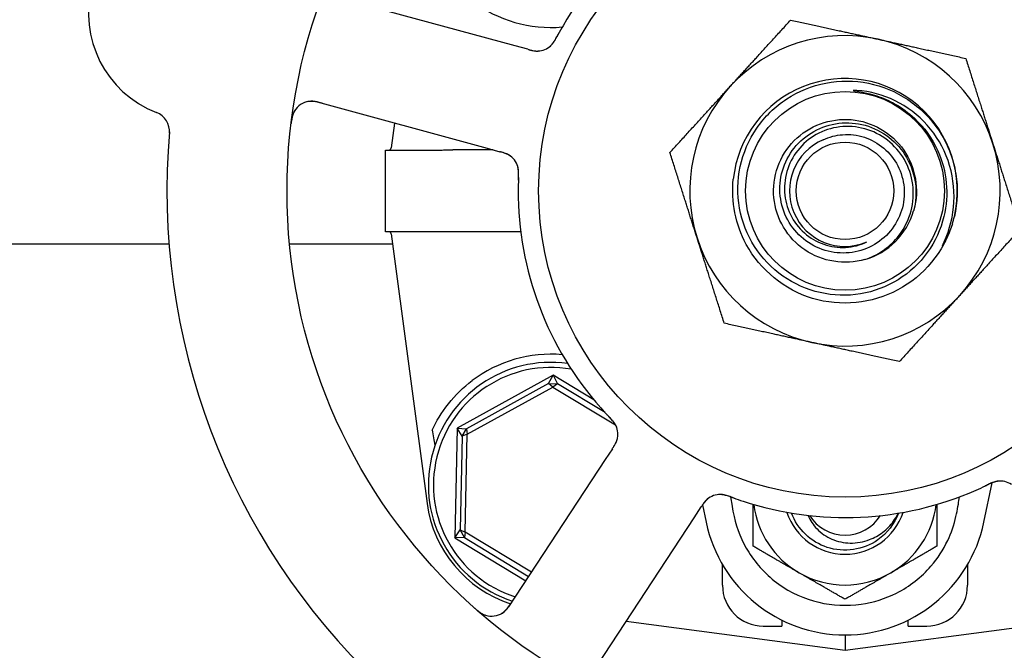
# Model space of a CAD drawing. Header units: inches. Extents: x 5 to 1128, y -85 to 748.
# Tile 661 of 693: x 736.96 to 739.97, y 611.17 to 613.1. Entities that reach past the tile are written whole.
import ezdxf

# ---------------------------------------------------------------- set-up
doc = ezdxf.new("R2010")
doc.units = ezdxf.units.IN
doc.header["$LTSCALE"] = 32
doc.header["$MEASUREMENT"] = 0
doc.layers.add('Visible (ANSI)', color=7, linetype='Continuous', lineweight=30)

msp = doc.modelspace()

# ---------------------------------------------------------------- linework, layer by layer
at = {"layer": 'Visible (ANSI)'}
for p, q in [((738.47571, 613.02096), (737.95539, 613.1629)), ((738.51418, 613.01047), (738.47571, 613.02096)), ((737.86986, 612.84935), (738.39018, 612.70742)), ((738.10611, 612.78491), (738.09602, 612.70906)), ((738.07847, 612.70228), (738.25208, 612.70228)), ((738.07847, 612.45228), (738.07847, 612.70228)), ((738.408, 612.70256), (738.28418, 612.70256)), ((738.39018, 612.70742), (738.42868, 612.69692)), ((738.25208, 612.45228), (738.07847, 612.45228)), ((738.09602, 612.4455), (738.20583, 611.62062)), ((738.4926, 612.452), (738.28418, 612.452)), ((736.78063, 612.41524), (737.41606, 612.41524)), ((737.78493, 612.41524), (738.10004, 612.41524)), ((738.59152, 612.0128), (738.29756, 611.85093)), ((738.57747, 611.98722), (738.59152, 612.0128)), ((738.59152, 612.0128), (738.60453, 611.98667)), ((738.71629, 611.93735), (738.59152, 612.0128)), ((738.57747, 611.98722), (738.32669, 611.84913)), ((738.32844, 611.83226), (738.59079, 611.97672)), ((738.57747, 611.98722), (738.60453, 611.98667)), ((738.59079, 611.97672), (738.57747, 611.98722)), ((738.60453, 611.98667), (738.59079, 611.97672)), ((738.59079, 611.97672), (738.78216, 611.861)), ((738.75043, 611.89844), (738.60453, 611.98667)), ((738.29756, 611.85093), (738.29076, 611.51541)), ((738.29756, 611.85093), (738.32669, 611.84913)), ((738.31268, 611.82597), (738.29756, 611.85093)), ((738.31268, 611.82597), (738.32669, 611.84913)), ((738.32669, 611.84913), (738.32844, 611.83226)), ((738.31268, 611.82597), (738.30688, 611.53974)), ((738.32844, 611.83226), (738.31268, 611.82597)), ((738.32237, 611.53282), (738.32844, 611.83226)), ((738.77283, 611.7881), (738.75095, 611.75475)), ((738.75095, 611.75475), (738.45518, 611.30376)), ((739.90964, 611.56273), (739.93508, 611.68345)), ((739.02272, 611.57652), (739.04461, 611.60989)), ((739.0486, 611.61593), (739.05981, 611.56273)), ((738.72695, 611.12553), (739.02272, 611.57652)), ((738.29076, 611.51541), (738.30688, 611.53974)), ((738.31993, 611.51603), (738.29076, 611.51541)), ((738.29076, 611.51541), (738.50788, 611.38412)), ((738.30688, 611.53974), (738.32237, 611.53282)), ((738.31993, 611.51603), (738.30688, 611.53974)), ((738.32237, 611.53282), (738.31993, 611.51603)), ((738.31993, 611.51603), (738.51645, 611.39719)), ((738.52503, 611.41027), (738.32237, 611.53282)), ((739.10972, 611.3701), (739.10972, 611.43331)), ((739.85972, 611.43331), (739.85972, 611.3701)), ((739.48472, 611.17103), (740.31591, 611.28168)), ((738.81524, 611.26015), (739.48472, 611.17103)), ((739.23472, 611.2451), (739.29097, 611.2451)), ((739.29097, 611.26365), (739.29097, 611.2451)), ((739.67847, 611.2451), (739.67847, 611.26365)), ((739.67847, 611.2451), (739.73472, 611.2451)), ((739.48472, 611.21803), (739.48472, 611.17103))]:
    msp.add_line(p, q, dxfattribs=at)
for radius in [1.7075, 0.9375, 0.30408, 0.14917]:
    msp.add_circle((739.48472, 612.57728), radius, dxfattribs=at)
for centre, radius, start, end in [((739.48472, 612.57728), 1, 107.83299, 149.65061), ((737.49493, 613.12007), 0.325, 80.66113, 248.82247), ((738.58472, 613.47728), 0.4, 232.97261, 274.99892), ((739.48472, 612.57728), 0.475, 77.64769, 137.64769), ((738.54214, 613.06762), 0.0625, 272.31583, 312.22862), ((739.48472, 612.57728), 0.475, 17.64769, 77.64769), ((739.48472, 612.57728), 0.475, 137.64769, 197.64769), ((739.48472, 612.57728), 0.34375, 346.81176, 174.08625), ((739.48472, 612.57728), 0.34375, 346.81176, 174.08625), ((737.85341, 612.78906), 0.0625, 74.7418, 172.60325), ((737.35494, 612.75874), 0.0625, 355.1302, 68.82247), ((739.48472, 612.57728), 2.075, 174.99965, 226.48395), ((739.48472, 612.57728), 0.17, 112.97308, 292.97308), ((739.48472, 612.57728), 0.475, 317.64769, 17.64769), ((738.08827, 612.71009), 0.00781, 270, 352.41734), ((738.42371, 612.63349), 0.0625, 17.2706, 58.30345), ((739.48472, 612.57728), 1, 179.83299, 221.65061), ((739.48472, 612.57728), 0.21875, 286.09118, 343.65421), ((739.48472, 612.57728), 0.34375, 342.85926, 346.81176), ((738.08827, 612.44447), 0.00781, 7.58266, 90), ((739.48472, 612.57728), 0.475, 197.64769, 257.64769), ((739.48472, 612.57728), 0.475, 257.64769, 317.64769), ((738.58472, 611.67728), 0.4, 85.00108, 127.02739), ((738.58472, 611.67728), 0.375, 82.17396, 251.65611), ((738.58472, 611.67728), 0.35938, 80.02465, 252.32065), ((738.7271, 611.83235), 0.0625, 344.31583, 24.22862), ((739.48472, 612.57728), 1, 251.83299, 293.65061), ((739.95908, 611.62654), 0.0625, 56.31583, 96.22862), ((739.1034, 611.58557), 0.0625, 89.2706, 130.30345), ((738.57755, 611.6701), 0.375, 187.58266, 251.98149), ((739.48472, 611.65228), 0.2815, 187.18473, 240), ((739.48472, 611.65228), 0.2815, 300, 352.81527), ((739.48472, 611.65228), 0.18733, 198.38115, 341.61885), ((739.48472, 611.65228), 0.12866, 212.48137, 327.51863), ((739.48472, 611.65228), 0.43425, 191.9007, 348.0993), ((739.48472, 611.65228), 0.2815, 240, 300), ((739.23472, 611.3701), 0.125, 180, 270), ((739.73472, 611.3701), 0.125, 270, 0), ((738.40292, 611.33804), 0.0625, 228.88035, 326.7418)]:
    msp.add_arc(centre, radius, start, end, dxfattribs=at)
msp.add_ellipse((737.98677, 614.68711), major_axis=(0.57653, -4.33091), ratio=0.0429148, start_param=5.4224411, end_param=5.4369311, dxfattribs=at)
for points, knots in [([(738.62176, 613.08255), (738.61691, 613.07426), (738.61102, 613.06384), (738.60635, 613.05525), (738.60528, 613.05329), (738.60431, 613.05148), (738.60343, 613.04985)], [0, 0, 0, 0, 0.41999651, 0.41999651, 0.41999651, 0.51583384, 0.51583384, 0.51583384, 0.51583384]), ([(738.5792, 613.0173), (738.57962, 613.01762), (738.58005, 613.01797), (738.58123, 613.01894), (738.58203, 613.01964), (738.5833, 613.02086), (738.58364, 613.02118), (738.58495, 613.02251), (738.58605, 613.02369), (738.5883, 613.02634), (738.58939, 613.02771), (738.59136, 613.03036), (738.5922, 613.03153), (738.59451, 613.0349), (738.59608, 613.03733), (738.59889, 613.04194), (738.60017, 613.04413), (738.60302, 613.04915), (738.60458, 613.05201), (738.6065, 613.05554), (738.60688, 613.05622), (738.60725, 613.05691)], [0.13529988, 0.13529988, 0.13529988, 0.13529988, 0.1504163, 0.1504163, 0.17862375, 0.17862375, 0.18801437, 0.18801437, 0.21370501, 0.21370501, 0.23365386, 0.23365386, 0.24706172, 0.24706172, 0.26969875, 0.26969875, 0.28871804, 0.28871804, 0.31389264, 0.31389264, 0.31994869, 0.31994869, 0.31994869, 0.31994869]), ([(738.58351, 613.02076), (738.58351, 613.02076), (738.58356, 613.02081), (738.58385, 613.02108), (738.5842, 613.02139), (738.58515, 613.0223), (738.58579, 613.02294), (738.58772, 613.025), (738.58912, 613.02662), (738.59151, 613.02976), (738.59249, 613.03114), (738.5942, 613.0337), (738.59493, 613.03483), (738.5968, 613.03785), (738.59796, 613.03985), (738.60029, 613.044), (738.60147, 613.04619), (738.60287, 613.0488), (738.60313, 613.04928), (738.60339, 613.04977)], [0.07093315, 0.07093315, 0.07093315, 0.07093315, 0.07636583, 0.07636583, 0.08666451, 0.08666451, 0.09983227, 0.09983227, 0.12422952, 0.12422952, 0.14000403, 0.14000403, 0.15098747, 0.15098747, 0.16837574, 0.16837574, 0.18725581, 0.18725581, 0.19162474, 0.19162474, 0.19162474, 0.19162474]), ([(738.51434, 613.01042), (738.51528, 613.01017), (738.51623, 613.00991), (738.51806, 613.00941), (738.51896, 613.00917), (738.52159, 613.00847), (738.52326, 613.00804), (738.52597, 613.00739), (738.52705, 613.00714), (738.53118, 613.00624), (738.5338, 613.0058), (738.53782, 613.00531), (738.53986, 613.00517), (738.54289, 613.00513), (738.54372, 613.00515), (738.54493, 613.00518), (738.54539, 613.00521), (738.5456, 613.00522), (738.54562, 613.00522), (738.54562, 613.00522)], [0, 0, 0, 0, 0.00805947, 0.00805947, 0.01607833, 0.01607833, 0.0318321, 0.0318321, 0.04288224, 0.04288224, 0.07619177, 0.07619177, 0.108399, 0.108399, 0.1204764, 0.1204764, 0.12953115, 0.12953115, 0.13163232, 0.13163232, 0.13163232, 0.13163232]), ([(738.52221, 613.00832), (738.52322, 613.00806), (738.52425, 613.00781), (738.5283, 613.00688), (738.53143, 613.00627), (738.53738, 613.00547), (738.54026, 613.00527), (738.54472, 613.00524), (738.54641, 613.00531), (738.54868, 613.00549), (738.54937, 613.00555), (738.55014, 613.00564), (738.55028, 613.00566), (738.55042, 613.00568)], [0.01683363, 0.01683363, 0.01683363, 0.01683363, 0.024996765, 0.024996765, 0.048690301, 0.048690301, 0.071674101, 0.071674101, 0.086017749, 0.086017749, 0.092484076, 0.092484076, 0.093980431, 0.093980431, 0.093980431, 0.093980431]), ([(739.76874, 612.69954), (739.7828, 612.66835), (739.79158, 612.63505), (739.79796, 612.56673), (739.79545, 612.53218), (739.77778, 612.45904), (739.76049, 612.4216), (739.71243, 612.35521), (739.68203, 612.32696), (739.61191, 612.28351), (739.5728, 612.26882), (739.49091, 612.25516), (739.44889, 612.25643), (739.36743, 612.27501), (739.32879, 612.29224), (739.26005, 612.34067), (739.23066, 612.37147), (739.18517, 612.44282), (739.16958, 612.48273), (739.15449, 612.56653), (739.15523, 612.60964), (739.17321, 612.69341), (739.19036, 612.73325), (739.2391, 612.80437), (739.27029, 612.8349), (739.34282, 612.88248), (739.38352, 612.89898), (739.4692, 612.91556), (739.51339, 612.91537), (739.59947, 612.89806), (739.64052, 612.88101), (739.71403, 612.83202), (739.74572, 612.80047), (739.7705, 612.76375)], [-5.0704915, -5.0704915, -5.0704915, -5.0704915, -4.8092414, -4.8092414, -4.5465572, -4.5465572, -4.2346915, -4.2346915, -3.9208419, -3.9208419, -3.6050086, -3.6050086, -3.2871921, -3.2871921, -2.9673924, -2.9673924, -2.64561, -2.64561, -2.321845, -2.321845, -1.9960977, -1.9960977, -1.6683683, -1.6683683, -1.3386572, -1.3386572, -1.0069646, -1.0069646, -0.6732907, -0.6732907, -0.3376357, -0.3376357, 0, 0, 0, 0]), ([(739.52117, 612.88434), (739.51585, 612.88468), (739.51185, 612.88472), (739.50989, 612.88456), (739.50962, 612.88453), (739.50937, 612.88447), (739.50932, 612.88446), (739.50926, 612.88443), (739.50924, 612.88442), (739.50922, 612.8844), (739.50921, 612.88439), (739.5092, 612.88437), (739.5092, 612.88436), (739.5092, 612.88435), (739.50921, 612.88434), (739.50922, 612.88431), (739.50924, 612.8843), (739.50931, 612.88425), (739.50941, 612.88421), (739.50981, 612.88408), (739.5102, 612.884), (739.51205, 612.88363), (739.5146, 612.88327), (739.52826, 612.8813), (739.55252, 612.87802), (739.5823, 612.86803)], [-0.37606241, -0.37606241, -0.37606241, -0.37606241, -0.30741129, -0.30741129, -0.29779295, -0.29779295, -0.29494673, -0.29494673, -0.2937317, -0.2937317, -0.29301265, -0.29301265, -0.29238719, -0.29238719, -0.29165629, -0.29165629, -0.29047649, -0.29047649, -0.28622321, -0.28622321, -0.27736006, -0.27736006, -0.23942142, -0.23942142, 0, 0, 0, 0]), ([(739.78828, 612.42143), (739.80564, 612.45972), (739.81577, 612.50089), (739.82031, 612.58602), (739.81424, 612.62921), (739.78598, 612.70999), (739.76437, 612.7469), (739.70864, 612.80961), (739.6753, 612.83502), (739.60143, 612.87111), (739.56176, 612.88172), (739.52117, 612.88434)], [-1.5992336, -1.5992336, -1.5992336, -1.5992336, -1.2791425, -1.2791425, -0.9499666, -0.9499666, -0.6270496, -0.6270496, -0.3103934, -0.3103934, 0, 0, 0, 0]), ([(739.5823, 612.86803), (739.60188, 612.86145), (739.62073, 612.85303), (739.6597, 612.83075), (739.67927, 612.81633), (739.72732, 612.77145), (739.75168, 612.73738), (739.76874, 612.69954)], [-0.65841937, -0.65841937, -0.65841937, -0.65841937, -0.50117447, -0.50117447, -0.31635325, -0.31635325, 0, 0, 0, 0]), ([(737.88576, 612.84501), (737.88517, 612.84518), (737.88457, 612.84534), (737.8826, 612.84588), (737.88123, 612.84625), (737.87469, 612.84797), (737.86963, 612.84913), (737.86156, 612.85049), (737.85817, 612.85088), (737.8496, 612.85133), (737.84442, 612.85088), (737.84089, 612.85027), (737.84054, 612.85021), (737.84023, 612.85015)], [0, 0, 0, 0, 0.00480624, 0.00480624, 0.01589597, 0.01589597, 0.05833405, 0.05833405, 0.09384638, 0.09384638, 0.15340885, 0.15340885, 0.16065924, 0.16065924, 0.16065924, 0.16065924]), ([(737.80071, 612.82264), (737.80041, 612.82216), (737.80005, 612.82155), (737.79883, 612.81937), (737.79793, 612.81759), (737.79637, 612.81385), (737.79573, 612.81216), (737.79435, 612.808), (737.79361, 612.80538), (737.79241, 612.80038), (737.79191, 612.79797), (737.791, 612.79295), (737.7906, 612.7903), (737.79004, 612.78612), (737.78985, 612.78453), (737.78965, 612.78292)], [0.10313051, 0.10313051, 0.10313051, 0.10313051, 0.11603195, 0.11603195, 0.14472133, 0.14472133, 0.16305354, 0.16305354, 0.18481804, 0.18481804, 0.20320409, 0.20320409, 0.22373688, 0.22373688, 0.23709217, 0.23709217, 0.23709217, 0.23709217]), ([(739.54535, 612.3671), (739.48389, 612.34937), (739.41477, 612.36037), (739.36185, 612.3963), (739.30893, 612.43223), (739.2732, 612.49241), (739.267, 612.55608), (739.2608, 612.61974), (739.28424, 612.68567), (739.32923, 612.73114), (739.37421, 612.7766), (739.43989, 612.80074), (739.50361, 612.79521), (739.56733, 612.78969), (739.62787, 612.75462), (739.66437, 612.7021), (739.70086, 612.64958), (739.71261, 612.58062), (739.69556, 612.51898), (739.69526, 612.51789), (739.69495, 612.5168), (739.69463, 612.51572)], [16.9979155, 16.9979155, 16.9979155, 16.9979155, 17.8752194, 17.8752194, 17.8752194, 18.7524691, 18.7524691, 18.7524691, 19.6296647, 19.6296647, 19.6296647, 20.5068064, 20.5068064, 20.5068064, 21.3838943, 21.3838943, 21.3838943, 22.2609286, 22.2609286, 22.2609286, 22.2764365, 22.2764365, 22.2764365, 22.2764365]), ([(739.41837, 612.7338), (739.43694, 612.74242), (739.45692, 612.74761), (739.49985, 612.75088), (739.52247, 612.74815), (739.56569, 612.73411), (739.58583, 612.72284), (739.62091, 612.69305), (739.63543, 612.67474), (739.65681, 612.63333), (739.66336, 612.61059), (739.66744, 612.56359), (739.66482, 612.53978), (739.65055, 612.49421), (739.63894, 612.47292), (739.60804, 612.43575), (739.58898, 612.42029), (739.54576, 612.39739), (739.52197, 612.39026), (739.47271, 612.38545), (739.44771, 612.38793), (739.39977, 612.40238), (739.37732, 612.41431), (739.33803, 612.44626), (739.32162, 612.46606), (739.29714, 612.51106), (739.2894, 612.53588), (739.2838, 612.58738), (739.28611, 612.61358), (739.30067, 612.6639), (739.31289, 612.68751), (739.34585, 612.72897), (739.36635, 612.74635), (739.4131, 612.77245), (739.43895, 612.78083), (739.49268, 612.78727), (739.52006, 612.78517), (739.57277, 612.77056), (739.59756, 612.75807), (739.64122, 612.72416), (739.6596, 612.70298), (739.68738, 612.65452), (739.69642, 612.62766), (739.70377, 612.5717), (739.7019, 612.54313), (739.69463, 612.51572)], [-4.2480515, -4.2480515, -4.2480515, -4.2480515, -4.0909216, -4.0909216, -3.9177275, -3.9177275, -3.7423694, -3.7423694, -3.5648477, -3.5648477, -3.385163, -3.385163, -3.2033156, -3.2033156, -3.0193061, -3.0193061, -2.8331349, -2.8331349, -2.6448024, -2.6448024, -2.4543091, -2.4543091, -2.2616553, -2.2616553, -2.0668416, -2.0668416, -1.8698684, -1.8698684, -1.6707361, -1.6707361, -1.469445, -1.469445, -1.2659958, -1.2659958, -1.0603886, -1.0603886, -0.8526241, -0.8526241, -0.6427026, -0.6427026, -0.4306244, -0.4306244, -0.2163901, -0.2163901, 0, 0, 0, 0]), ([(739.54535, 612.3671), (739.56458, 612.37338), (739.58284, 612.38229), (739.61619, 612.40482), (739.63115, 612.41827), (739.66189, 612.45489), (739.67545, 612.47944), (739.69218, 612.53202), (739.69534, 612.55949), (739.69087, 612.61372), (739.68344, 612.63995), (739.65904, 612.68771), (739.64243, 612.70884), (739.60228, 612.74322), (739.57922, 612.75625), (739.52973, 612.77253), (739.50384, 612.77575), (739.45265, 612.77203), (739.42785, 612.76526), (739.38262, 612.74269), (739.36257, 612.72723), (739.32985, 612.68972), (739.31738, 612.66813), (739.30164, 612.62172), (739.29839, 612.5974), (739.30145, 612.54926), (739.30759, 612.52591), (739.32841, 612.48326), (739.34275, 612.46431), (739.37766, 612.43331), (739.3978, 612.42144), (739.44116, 612.40632), (739.46391, 612.40307), (739.50899, 612.40555), (739.53089, 612.41112), (739.55108, 612.42076)], [-3.1722778, -3.1722778, -3.1722778, -3.1722778, -3.0186699, -3.0186699, -2.8665315, -2.8665315, -2.6554083, -2.6554083, -2.4471425, -2.4471425, -2.2417348, -2.2417348, -2.0391858, -2.0391858, -1.8394961, -1.8394961, -1.6426663, -1.6426663, -1.4486971, -1.4486971, -1.2575891, -1.2575891, -1.0693429, -1.0693429, -0.8839593, -0.8839593, -0.7014387, -0.7014387, -0.5217818, -0.5217818, -0.3449893, -0.3449893, -0.1710619, -0.1710619, 0, 0, 0, 0]), ([(739.7705, 612.76375), (739.78405, 612.74366), (739.79539, 612.72217), (739.81339, 612.6768), (739.81994, 612.65303), (739.83081, 612.58557), (739.82932, 612.54138), (739.81941, 612.49885)], [-0.70402922, -0.70402922, -0.70402922, -0.70402922, -0.51973951, -0.51973951, -0.33275492, -0.33275492, 0, 0, 0, 0]), ([(738.26655, 612.70238), (738.27071, 612.70245), (738.27515, 612.70252), (738.28071, 612.70255), (738.28141, 612.70255), (738.28247, 612.70256), (738.28285, 612.70256), (738.28346, 612.70256), (738.28369, 612.70256), (738.28401, 612.70256), (738.2841, 612.70256), (738.28418, 612.70256)], [0.027184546, 0.027184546, 0.027184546, 0.027184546, 0.056924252, 0.056924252, 0.061161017, 0.061161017, 0.063446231, 0.063446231, 0.064876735, 0.064876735, 0.065401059, 0.065401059, 0.065401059, 0.065401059]), ([(738.45739, 612.68614), (738.45739, 612.68614), (738.45738, 612.68615), (738.45736, 612.68616), (738.4573, 612.6862), (738.45702, 612.68638), (738.45675, 612.68654), (738.45549, 612.68731), (738.45379, 612.68827), (738.45133, 612.68946), (738.4507, 612.68976), (738.44719, 612.69131), (738.44401, 612.69247), (738.43833, 612.69422), (738.43655, 612.69474), (738.43374, 612.69553), (738.43277, 612.6958), (738.43078, 612.69634), (738.42975, 612.69662), (738.42874, 612.6969)], [0.05598665, 0.05598665, 0.05598665, 0.05598665, 0.056873, 0.056873, 0.0600697, 0.0600697, 0.06858048, 0.06858048, 0.09786866, 0.09786866, 0.10758076, 0.10758076, 0.14991048, 0.14991048, 0.16694482, 0.16694482, 0.17567446, 0.17567446, 0.18444701, 0.18444701, 0.18444701, 0.18444701]), ([(738.46238, 612.68259), (738.46215, 612.68277), (738.46191, 612.68295), (738.46098, 612.68364), (738.46023, 612.68417), (738.45803, 612.68565), (738.4565, 612.68659), (738.45182, 612.68917), (738.44839, 612.6907), (738.44202, 612.69306), (738.43907, 612.694), (738.43623, 612.69482)], [0.094581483, 0.094581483, 0.094581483, 0.094581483, 0.09763665, 0.09763665, 0.105884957, 0.105884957, 0.120706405, 0.120706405, 0.149461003, 0.149461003, 0.172558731, 0.172558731, 0.172558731, 0.172558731]), ([(738.48525, 612.60968), (738.48536, 612.61295), (738.48547, 612.6162), (738.48561, 612.62217), (738.48564, 612.6249), (738.48561, 612.63), (738.48555, 612.63241), (738.48536, 612.63634), (738.48526, 612.63796), (738.48497, 612.64148), (738.48476, 612.64329), (738.48431, 612.64654), (738.48405, 612.64796), (738.48339, 612.6512), (738.48297, 612.6528), (738.48212, 612.65556), (738.48168, 612.6568), (738.48128, 612.65783)], [0, 0, 0, 0, 0.02532919, 0.02532919, 0.04592781, 0.04592781, 0.06431613, 0.06431613, 0.07801539, 0.07801539, 0.09688899, 0.09688899, 0.1175537, 0.1175537, 0.15067695, 0.15067695, 0.17984281, 0.17984281, 0.17984281, 0.17984281]), ([(738.48555, 612.6178), (738.48558, 612.6187), (738.48562, 612.6196), (738.48569, 612.62141), (738.48573, 612.62233), (738.48584, 612.62568), (738.4859, 612.62817), (738.4859, 612.63308), (738.48584, 612.63554), (738.48562, 612.63923), (738.4855, 612.64061), (738.48516, 612.64383), (738.48489, 612.64553), (738.4844, 612.64813), (738.48417, 612.64915), (738.48367, 612.65111), (738.4834, 612.65205), (738.48318, 612.65274), (738.48314, 612.65286), (738.48314, 612.65286)], [0, 0, 0, 0, 0.00712604, 0.00712604, 0.01419238, 0.01419238, 0.03284312, 0.03284312, 0.05207098, 0.05207098, 0.06472354, 0.06472354, 0.08419423, 0.08419423, 0.09866358, 0.09866358, 0.11516786, 0.11516786, 0.12167905, 0.12167905, 0.12167905, 0.12167905]), ([(738.48555, 612.61779), (738.48523, 612.60981), (738.4849, 612.59852), (738.48479, 612.58859), (738.48476, 612.58568), (738.48474, 612.58287), (738.48473, 612.58019)], [0.48416631, 0.48416631, 0.48416631, 0.48416631, 0.88318571, 0.88318571, 0.88318571, 1, 1, 1, 1]), ([(739.81321, 612.47597), (739.78679, 612.39033), (739.72545, 612.31604), (739.64636, 612.2739), (739.5673, 612.23178), (739.47147, 612.2223), (739.38568, 612.24811), (739.29994, 612.27391), (739.22527, 612.33466), (739.18257, 612.41337), (739.14977, 612.47382), (739.13614, 612.54432), (739.14297, 612.61271)], [5.0115512, 5.0115512, 5.0115512, 5.0115512, 5.7936548, 5.7936548, 5.7936548, 6.5754431, 6.5754431, 6.5754431, 7.3569225, 7.3569225, 7.3569225, 7.9571961, 7.9571961, 7.9571961, 7.9571961]), ([(739.81321, 612.47597), (739.80368, 612.44523), (739.7921, 612.42381), (739.78566, 612.41282), (739.78442, 612.41087), (739.78356, 612.40973), (739.78339, 612.40952), (739.78322, 612.40935), (739.78318, 612.40932), (739.78313, 612.40928), (739.78311, 612.40927), (739.78308, 612.40926), (739.78307, 612.40926), (739.78306, 612.40926), (739.78305, 612.40927), (739.78304, 612.40928), (739.78303, 612.40928), (739.78302, 612.40931), (739.78302, 612.40932), (739.78301, 612.4094), (739.78303, 612.40949), (739.78338, 612.41086), (739.78552, 612.41534), (739.78828, 612.42143)], [-0.32425255, -0.32425255, -0.32425255, -0.32425255, -0.13434383, -0.13434383, -0.07553483, -0.07553483, -0.06406424, -0.06406424, -0.06072925, -0.06072925, -0.05932586, -0.05932586, -0.05850628, -0.05850628, -0.05780445, -0.05780445, -0.05699234, -0.05699234, -0.05569314, -0.05569314, -0.05100977, -0.05100977, 0, 0, 0, 0]), ([(738.28418, 612.452), (738.28409, 612.452), (738.284, 612.452), (738.28364, 612.452), (738.28337, 612.452), (738.2827, 612.452), (738.28229, 612.452), (738.28071, 612.45201), (738.27954, 612.45202), (738.27569, 612.45205), (738.27318, 612.45208), (738.26907, 612.45214), (738.26779, 612.45216), (738.26655, 612.45218)], [0.065326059, 0.065326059, 0.065326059, 0.065326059, 0.065886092, 0.065886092, 0.067505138, 0.067505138, 0.069967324, 0.069967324, 0.077104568, 0.077104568, 0.093330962, 0.093330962, 0.101340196, 0.101340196, 0.101340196, 0.101340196]), ([(738.22165, 611.84514), (738.23355, 611.87088), (738.25014, 611.89908), (738.29189, 611.95181), (738.317, 611.97637), (738.34385, 611.99662)], [0.44734115, 0.44734115, 0.44734115, 0.44734115, 0.70623872, 0.70623872, 0.9622765, 0.9622765, 0.9622765, 0.9622765]), ([(738.73751, 611.91269), (738.7439, 611.90552), (738.75199, 611.89669), (738.75872, 611.88959), (738.76025, 611.88797), (738.76166, 611.88649), (738.76295, 611.88515)], [0, 0, 0, 0, 0.41999651, 0.41999651, 0.41999651, 0.51583384, 0.51583384, 0.51583384, 0.51583384]), ([(738.78642, 611.85205), (738.78624, 611.85255), (738.78605, 611.85307), (738.78548, 611.85449), (738.78507, 611.85546), (738.7843, 611.85705), (738.7841, 611.85747), (738.78324, 611.85913), (738.78246, 611.86054), (738.78063, 611.8635), (738.77967, 611.86496), (738.77776, 611.86765), (738.7769, 611.86881), (738.77441, 611.87205), (738.77259, 611.87429), (738.76907, 611.87839), (738.76738, 611.88028), (738.76349, 611.88455), (738.76125, 611.88691), (738.75849, 611.88983), (738.75795, 611.8904), (738.75742, 611.89097)], [0.13529989, 0.13529989, 0.13529989, 0.13529989, 0.15041637, 0.15041637, 0.17862377, 0.17862377, 0.18801437, 0.18801437, 0.21370501, 0.21370501, 0.23365387, 0.23365387, 0.24706173, 0.24706173, 0.26969876, 0.26969876, 0.28871805, 0.28871805, 0.31389266, 0.31389266, 0.3199487, 0.3199487, 0.3199487, 0.3199487]), ([(738.78446, 611.85722), (738.78446, 611.85722), (738.78443, 611.85728), (738.78427, 611.85764), (738.78407, 611.85807), (738.7835, 611.85925), (738.78309, 611.86006), (738.78173, 611.86253), (738.78062, 611.86436), (738.77837, 611.86761), (738.77737, 611.86896), (738.77546, 611.87138), (738.77461, 611.87242), (738.77231, 611.87514), (738.77077, 611.87686), (738.76755, 611.88036), (738.76582, 611.88216), (738.76377, 611.88429), (738.76339, 611.88469), (738.76301, 611.88509)], [0.07093315, 0.07093315, 0.07093315, 0.07093315, 0.07636583, 0.07636583, 0.08666451, 0.08666451, 0.09983228, 0.09983228, 0.12422953, 0.12422953, 0.14000404, 0.14000404, 0.15098747, 0.15098747, 0.16837574, 0.16837574, 0.18725582, 0.18725582, 0.19162474, 0.19162474, 0.19162474, 0.19162474]), ([(738.77292, 611.78824), (738.77345, 611.78905), (738.77399, 611.78988), (738.77503, 611.79147), (738.77554, 611.79225), (738.77701, 611.79453), (738.77794, 611.79599), (738.7794, 611.79836), (738.77997, 611.79931), (738.7821, 611.80296), (738.78333, 611.80532), (738.78503, 611.80899), (738.7858, 611.81088), (738.78677, 611.81375), (738.78701, 611.81455), (738.78735, 611.81571), (738.78747, 611.81616), (738.78753, 611.81636), (738.78753, 611.81638), (738.78753, 611.81638)], [0, 0, 0, 0, 0.00805947, 0.00805947, 0.01607833, 0.01607833, 0.0318321, 0.0318321, 0.04288224, 0.04288224, 0.07619177, 0.07619177, 0.108399, 0.108399, 0.12047641, 0.12047641, 0.12953115, 0.12953115, 0.13163232, 0.13163232, 0.13163232, 0.13163232]), ([(738.77735, 611.79507), (738.7779, 611.79596), (738.77846, 611.79686), (738.7806, 611.80042), (738.78215, 611.80321), (738.78474, 611.80862), (738.78583, 611.8113), (738.78723, 611.81553), (738.78769, 611.81716), (738.78822, 611.81938), (738.78837, 611.82005), (738.78852, 611.82081), (738.78855, 611.82095), (738.78858, 611.82108)], [0.016833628, 0.016833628, 0.016833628, 0.016833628, 0.024996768, 0.024996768, 0.048690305, 0.048690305, 0.071674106, 0.071674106, 0.086017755, 0.086017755, 0.092484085, 0.092484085, 0.093980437, 0.093980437, 0.093980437, 0.093980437]), ([(739.88588, 611.66127), (739.89468, 611.66512), (739.90557, 611.6701), (739.9144, 611.6743), (739.91642, 611.67526), (739.91827, 611.67614), (739.91994, 611.67695)], [0, 0, 0, 0, 0.41999651, 0.41999651, 0.41999651, 0.51583384, 0.51583384, 0.51583384, 0.51583384]), ([(739.95867, 611.68904), (739.95814, 611.68903), (739.95759, 611.689), (739.95606, 611.68891), (739.95501, 611.68881), (739.95326, 611.68858), (739.9528, 611.68851), (739.95096, 611.68821), (739.94937, 611.6879), (739.946, 611.68707), (739.94431, 611.68661), (739.94116, 611.68563), (739.93979, 611.68517), (739.93594, 611.68381), (739.93324, 611.68276), (739.92826, 611.68068), (739.92594, 611.67966), (739.92068, 611.67728), (739.91774, 611.67588), (739.91411, 611.67416), (739.9134, 611.67382), (739.9127, 611.67349)], [0.13529987, 0.13529987, 0.13529987, 0.13529987, 0.15041628, 0.15041628, 0.17862374, 0.17862374, 0.18801436, 0.18801436, 0.213705, 0.213705, 0.23365386, 0.23365386, 0.24706171, 0.24706171, 0.26969874, 0.26969874, 0.28871803, 0.28871803, 0.31389263, 0.31389263, 0.31994869, 0.31994869, 0.31994869, 0.31994869]), ([(739.95315, 611.68877), (739.95315, 611.68877), (739.95308, 611.68877), (739.95269, 611.68872), (739.95222, 611.68867), (739.95092, 611.68849), (739.95002, 611.68835), (739.94725, 611.68782), (739.94517, 611.68733), (739.94139, 611.68619), (739.93979, 611.68566), (739.9369, 611.68459), (739.93565, 611.68411), (739.93235, 611.68276), (739.93024, 611.68183), (739.92592, 611.67984), (739.92367, 611.67876), (739.92101, 611.67747), (739.92052, 611.67723), (739.92002, 611.67699)], [0.07093315, 0.07093315, 0.07093315, 0.07093315, 0.07636582, 0.07636582, 0.08666451, 0.08666451, 0.09983227, 0.09983227, 0.12422951, 0.12422951, 0.14000403, 0.14000403, 0.15098746, 0.15098746, 0.16837573, 0.16837573, 0.18725581, 0.18725581, 0.19162474, 0.19162474, 0.19162474, 0.19162474]), ([(739.06372, 611.63387), (739.06372, 611.63387), (739.06372, 611.63386), (739.06369, 611.63384), (739.06364, 611.6338), (739.06339, 611.63359), (739.06315, 611.63338), (739.06203, 611.63242), (739.06059, 611.6311), (739.0587, 611.62913), (739.05822, 611.62862), (739.05566, 611.62576), (739.05357, 611.6231), (739.05016, 611.61824), (739.04911, 611.6167), (739.04749, 611.61428), (739.04694, 611.61343), (739.0458, 611.61171), (739.04522, 611.61082), (739.04464, 611.60994)], [0.05598665, 0.05598665, 0.05598665, 0.05598665, 0.056873, 0.056873, 0.06006969, 0.06006969, 0.06858048, 0.06858048, 0.09786866, 0.09786866, 0.10758076, 0.10758076, 0.14991048, 0.14991048, 0.16694481, 0.16694481, 0.17567446, 0.17567446, 0.18444701, 0.18444701, 0.18444701, 0.18444701]), ([(739.06864, 611.63751), (739.06841, 611.63735), (739.06816, 611.63718), (739.06722, 611.63651), (739.06648, 611.63596), (739.0644, 611.63433), (739.06303, 611.63316), (739.05913, 611.62951), (739.05661, 611.62672), (739.05239, 611.62139), (739.0506, 611.61887), (739.04893, 611.61643)], [0.094581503, 0.094581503, 0.094581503, 0.094581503, 0.09763667, 0.09763667, 0.105884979, 0.105884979, 0.120706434, 0.120706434, 0.149461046, 0.149461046, 0.17255876, 0.17255876, 0.17255876, 0.17255876]), ([(739.14505, 611.63674), (739.14198, 611.63785), (739.13893, 611.63896), (739.13329, 611.64094), (739.1307, 611.64181), (739.12584, 611.64336), (739.12353, 611.64404), (739.11973, 611.64508), (739.11816, 611.64548), (739.11473, 611.64629), (739.11294, 611.64666), (739.10971, 611.64723), (739.10828, 611.64743), (739.10499, 611.6478), (739.10334, 611.64789), (739.10045, 611.64794), (739.09914, 611.6479), (739.09804, 611.64784)], [0, 0, 0, 0, 0.02532917, 0.02532917, 0.0459278, 0.0459278, 0.06431611, 0.06431611, 0.0780154, 0.0780154, 0.09688899, 0.09688899, 0.11755371, 0.11755371, 0.15067697, 0.15067697, 0.17984281, 0.17984281, 0.17984281, 0.17984281]), ([(739.13743, 611.63953), (739.13658, 611.63984), (739.13574, 611.64015), (739.13403, 611.64078), (739.13317, 611.6411), (739.13003, 611.64224), (739.12767, 611.64307), (739.123, 611.64459), (739.12064, 611.64528), (739.11707, 611.64622), (739.11572, 611.64654), (739.11255, 611.6472), (739.11085, 611.64748), (739.10823, 611.64781), (739.10719, 611.6479), (739.10517, 611.64804), (739.10419, 611.64806), (739.10346, 611.64808), (739.10333, 611.64808), (739.10333, 611.64808)], [0, 0, 0, 0, 0.00712604, 0.00712604, 0.01419238, 0.01419238, 0.03284312, 0.03284312, 0.05207098, 0.05207098, 0.06472354, 0.06472354, 0.08419423, 0.08419423, 0.09866358, 0.09866358, 0.11516786, 0.11516786, 0.12167905, 0.12167905, 0.12167905, 0.12167905]), ([(739.13437, 611.64056), (739.13545, 611.63309), (739.13662, 611.62564), (739.13958, 611.60849), (739.14142, 611.59882), (739.14402, 611.58636), (739.14463, 611.58355), (739.14525, 611.58074)], [0.1231004, 0.1231004, 0.1231004, 0.1231004, 0.18059107, 0.18059107, 0.25560221, 0.25560221, 0.27753231, 0.27753231, 0.27753231, 0.27753231]), ([(739.13743, 611.63952), (739.14493, 611.63676), (739.15556, 611.63295), (739.16497, 611.62978), (739.16773, 611.62885), (739.1704, 611.62796), (739.17294, 611.62713)], [0.48416631, 0.48416631, 0.48416631, 0.48416631, 0.88318571, 0.88318571, 0.88318571, 1, 1, 1, 1]), ([(739.8242, 611.58074), (739.82482, 611.58353), (739.82542, 611.58632), (739.82802, 611.59879), (739.82987, 611.60848), (739.83283, 611.62569), (739.83401, 611.63317), (739.8351, 611.64067)], [0.04807073, 0.04807073, 0.04807073, 0.04807073, 0.06985523, 0.06985523, 0.14510353, 0.14510353, 0.20287692, 0.20287692, 0.20287692, 0.20287692]), ([(739.14525, 611.58074), (739.15378, 611.54196), (739.16894, 611.50491), (739.21405, 611.4331), (739.2452, 611.40002), (739.31858, 611.34746), (739.36017, 611.32855), (739.44666, 611.30804), (739.49064, 611.30602), (739.57159, 611.31753), (739.60821, 611.32905), (739.68246, 611.36663), (739.71835, 611.39462), (739.76835, 611.45236), (739.78554, 611.47867), (739.81013, 611.53052), (739.8186, 611.55528), (739.8242, 611.58074)], [0.0387673, 0.0387673, 0.0387673, 0.0387673, 0.3419099, 0.3419099, 0.6849077, 0.6849077, 1.029663, 1.029663, 1.3621369, 1.3621369, 1.6526244, 1.6526244, 1.9961754, 1.9961754, 2.2345824, 2.2345824, 2.4334495, 2.4334495, 2.4334495, 2.4334495]), ([(739.64831, 611.59092), (739.63589, 611.55825), (739.61391, 611.52916), (739.58528, 611.50906), (739.54089, 611.47788), (739.48157, 611.46909), (739.43004, 611.48604), (739.3805, 611.50234), (739.3393, 611.54205), (739.32089, 611.5908)], [0.3590141, 0.3590141, 0.3590141, 0.3590141, 0.9586618, 0.9586618, 0.9586618, 1.888606, 1.888606, 1.888606, 2.7825786, 2.7825786, 2.7825786, 2.7825786]), ([(739.37171, 611.58369), (739.37818, 611.56845), (739.38749, 611.55457), (739.41187, 611.52946), (739.42721, 611.51895), (739.46186, 611.50385), (739.48098, 611.49974), (739.52069, 611.49887), (739.5409, 611.50249), (739.57433, 611.51535), (739.58788, 611.52296), (739.61287, 611.54204), (739.62409, 611.55351), (739.63356, 611.56637)], [0.00667477, 0.00667477, 0.00667477, 0.00667477, 0.13293721, 0.13293721, 0.27303158, 0.27303158, 0.42028212, 0.42028212, 0.57468721, 0.57468721, 0.69201491, 0.69201491, 0.81309505, 0.81309505, 0.81309505, 0.81309505]), ([(738.35106, 611.30042), (738.35167, 611.29988), (738.35228, 611.29934), (738.35485, 611.29708), (738.3569, 611.29531), (738.36078, 611.29215), (738.3626, 611.29073), (738.36664, 611.28776), (738.36893, 611.28619), (738.37269, 611.28384), (738.37426, 611.28294), (738.37727, 611.28134), (738.37871, 611.28065), (738.3816, 611.27939), (738.38304, 611.27884), (738.38484, 611.27823), (738.38537, 611.27806), (738.3858, 611.27793)], [0, 0, 0, 0, 0.00673636, 0.00673636, 0.02806078, 0.02806078, 0.0453371, 0.0453371, 0.06652159, 0.06652159, 0.08352225, 0.08352225, 0.10158901, 0.10158901, 0.12223493, 0.12223493, 0.13206643, 0.13206643, 0.13206643, 0.13206643]), ([(738.43303, 611.28327), (738.43361, 611.2836), (738.43432, 611.28403), (738.43718, 611.28584), (738.43921, 611.28729), (738.44442, 611.29181), (738.44747, 611.29488), (738.45288, 611.30127), (738.45529, 611.30442), (738.45868, 611.30924), (738.45968, 611.3107), (738.46184, 611.31393), (738.46302, 611.31572), (738.46418, 611.31749)], [0.11682073, 0.11682073, 0.11682073, 0.11682073, 0.13209763, 0.13209763, 0.17640845, 0.17640845, 0.22121697, 0.22121697, 0.25582457, 0.25582457, 0.27005755, 0.27005755, 0.2865375, 0.2865375, 0.2865375, 0.2865375])]:
    msp.add_open_spline(points, degree=3, knots=knots, dxfattribs=at)
for points, weights in [([(739.13369, 612.89728), (739.21944, 612.99134), (739.31844, 613.09995)], [1, 1.0379548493, 1]), ([(739.31844, 613.09995), (739.46201, 613.06851), (739.58634, 613.04128)], [1, 1.0379548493, 1]), ([(739.58634, 613.04128), (739.71067, 613.01406), (739.85423, 612.98262)], [1, 1.0379548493, 1]), ([(739.85423, 612.98262), (739.89878, 612.84257), (739.93737, 612.72128)], [1, 1.0379548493, 1]), ([(738.94894, 612.69461), (739.04795, 612.80322), (739.13369, 612.89728)], [1, 1.0379548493, 1]), ([(739.93737, 612.72128), (739.97596, 612.6), (740.02051, 612.45995)], [1, 1.0379548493, 1]), ([(739.03208, 612.43328), (738.99349, 612.55456), (738.94894, 612.69461)], [1, 1.0379548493, 1]), ([(740.02051, 612.45995), (739.9215, 612.35134), (739.83576, 612.25728)], [1, 1.0379548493, 1]), ([(739.11522, 612.17194), (739.07066, 612.31199), (739.03208, 612.43328)], [1, 1.0379548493, 1]), ([(739.83576, 612.25728), (739.75001, 612.16322), (739.651, 612.05461)], [1, 1.0379548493, 1]), ([(739.38311, 612.11328), (739.25878, 612.1405), (739.11522, 612.17194)], [1, 1.0379548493, 1]), ([(739.651, 612.05461), (739.50744, 612.08605), (739.38311, 612.11328)], [1, 1.0379548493, 1]), ([(739.20322, 611.48976), (739.20322, 611.55809), (739.20322, 611.61772)], [1, 1.02953838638, 1.01310023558]), ([(739.76622, 611.61772), (739.76622, 611.55809), (739.76622, 611.48976)], [1.01310023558, 1.02953838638, 1]), ([(739.34397, 611.40849), (739.27865, 611.44621), (739.20322, 611.48976)], [1, 1.0379548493, 1]), ([(739.76622, 611.48976), (739.6908, 611.44621), (739.62547, 611.40849)], [1, 1.0379548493, 1]), ([(739.48472, 611.32723), (739.4093, 611.37078), (739.34397, 611.40849)], [1, 1.0379548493, 1]), ([(739.62547, 611.40849), (739.56015, 611.37078), (739.48472, 611.32723)], [1, 1.0379548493, 1])]:
    msp.add_rational_spline(points, weights, degree=2, dxfattribs=at)
for points in [[(738.25208, 612.70228), (738.25706, 612.70228), (738.26189, 612.70232), (738.26655, 612.70238)], [(738.26655, 612.45218), (738.26172, 612.45225), (738.2569, 612.45228), (738.25208, 612.45228)], [(739.63356, 611.56637), (739.6375, 611.57173), (739.64255, 611.57988), (739.64716, 611.59056)]]:
    msp.add_open_spline(points, degree=3, dxfattribs=at)

doc.saveas('drawing.dxf')
